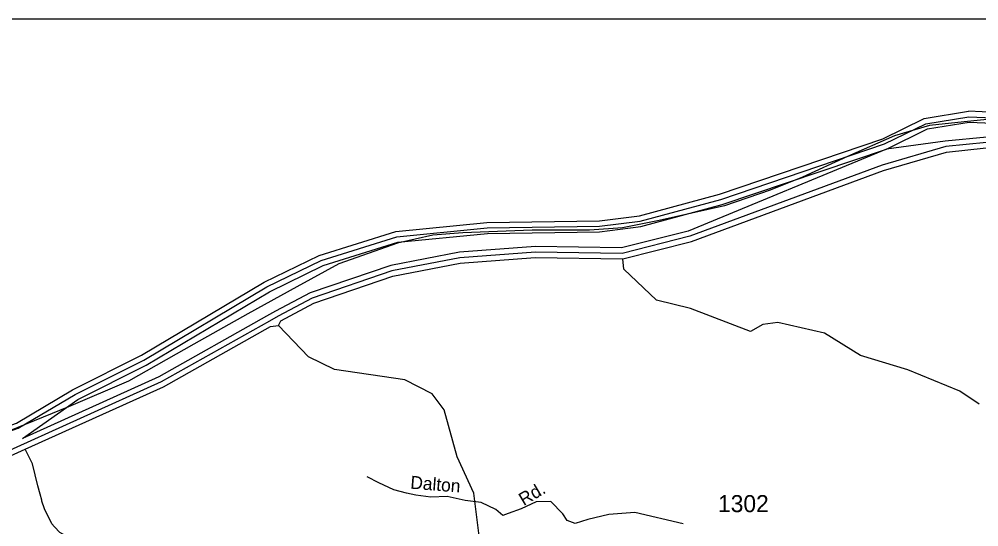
# Model space of a CAD drawing. Extents: x 1547597 to 1699558, y 810033 to 920809.
# Drawn here: x 1557719 to 1564751, y 862375 to 866094 of the extents above; entities that cross this region are included whole.
import ezdxf

# ---------------------------------------------------------------- set-up
doc = ezdxf.new("R2010")
doc.units = 0
for name, color, linetype in [('Exist Boundary Political CountyLine', 7, 'Continuous'), ('Exist Hydrographic Bay Label', 7, 'Continuous'), ('Exist Hydrographic Buffer Line', 7, 'Continuous'), ('Exist Hydrographic Misc Water Feature', 7, 'Continuous'), ('Exist Road Non-System Type 51', 7, 'Continuous'), ('Exist Road Non-System Type 51 Label', 7, 'Continuous'), ('Exist Road Secondary Type 51 Number Label', 7, 'Continuous'), ('Map Preparation Inset Cut Line', 7, 'Continuous')]:
    doc.layers.add(name, color=color, linetype=linetype)

msp = doc.modelspace()

# ---------------------------------------------------------------- linework, layer by layer
at = {"layer": 'Exist Boundary Political CountyLine'}
msp.add_lwpolyline([(1564859.5, 865364.2), (1564643.7, 865342.6), (1564390.2, 865315.6), (1564134.1, 865240), (1563788.9, 865088.9), (1563459.9, 864937.8), (1563222.6, 864840.7), (1562888.2, 864727.3), (1562408.1, 864619.4), (1562141.2, 864565.4), (1561898.5, 864549.2), (1561477.8, 864549.2), (1560970.8, 864527.6), (1560749.7, 864511.4), (1560490.8, 864452.1), (1560062, 864301), (1559754.6, 864133.7), (1559393.2, 863934), (1558999.5, 863712.7), (1558519.5, 863442.8), (1558079.9, 863253.9), (1557389.5, 862973.3)], dxfattribs=at)
at = {"layer": 'Exist Hydrographic Bay Label'}
for points in [[(1556996.1, 862886.1), (1557698.3, 863134.6), (1558110.4, 863379), (1558614.3, 863631.5), (1559514.4, 864168), (1559917.4, 864363.3), (1560478.3, 864539.2), (1561146.4, 864604.4), (1561971.4, 864617.2), (1562264.3, 864653.9), (1562850.4, 864812.7), (1564048.4, 865218.5), (1564350.4, 865366.7), (1564676.4, 865419.2)], [(1566622.4, 865090.9), (1566199.4, 865230.8), (1564976.4, 865406.6), (1564676.4, 865419.2)], [(1562142.3, 864338), (1562645.4, 864465.6), (1564053.4, 864985.4), (1564513.4, 865120.5), (1564805.5, 865150.6), (1565538.4, 865096.5), (1566021.4, 865014.5), (1566627.4, 864831.5), (1566933.4, 864703.7), (1567249.5, 864654.7)], [(1559618.4, 863850.7), (1559635.4, 863883.2), (1559878.4, 864012.9), (1560456.4, 864211.3), (1560950.4, 864306.3), (1561501.3, 864347.6), (1562142.3, 864338)], [(1556991.7, 862594.6), (1557763.1, 862944.2), (1558777.3, 863401.5), (1559559.4, 863842.1), (1559618.4, 863850.7)]]:
    msp.add_lwpolyline(points, dxfattribs=at)
at = {"layer": 'Exist Hydrographic Buffer Line'}
for points in [[(1554059.7, 858769.8), (1554247.2, 859325.4), (1554330.7, 859788.9), (1554378.2, 860681.4), (1554434.9, 861194.1), (1554752.2, 861646), (1555068.1, 861968.2), (1555422.7, 862176.9), (1556811.9, 862793.3), (1557006.9, 862847.6), (1557711.7, 863096.8), (1558129.6, 863343.8), (1558632.3, 863595.7), (1559533.4, 864132.7), (1559932.2, 864326), (1560486.3, 864499.8), (1561148.7, 864564.4), (1561972, 864577.2), (1562269.4, 864614.2), (1562860.8, 864774), (1564061.2, 865180.6), (1564362.7, 865328.2), (1564678.7, 865379.2), (1564972.7, 865366.7)], [(1564074, 865142.7), (1564374.9, 865289.6), (1564681.1, 865339), (1564969, 865326.9), (1566181, 865152.6), (1566573.8, 865022.7), (1566658.3, 864905.3)], [(1566658.3, 864905.3), (1566044.6, 865091.1), (1565551.8, 865175.3), (1564811.3, 865230.4), (1564505.2, 865200), (1564074, 865142.7)], [(1564808.4, 865190.5), (1564509.3, 865160.3), (1564042.1, 865023.7), (1562633.5, 864503.9), (1562137.6, 864378.1), (1561502, 864387.6), (1560947.4, 864346.2), (1560448.8, 864250.5), (1559865.3, 864050.7), (1559616.5, 863918.5), (1559553.7, 863881.7), (1558759.3, 863437.2), (1556976.1, 862631.5), (1556602.3, 862481.2), (1555816.9, 862071.9), (1555368.9, 861804.1), (1554969.4, 861507.8), (1554817.8, 861330.5), (1554702, 861115.7), (1554590.4, 860631.9), (1554524.4, 859685.5), (1554494.9, 859382.7), (1554017.4, 857997.5)], [(1564074, 865142.7), (1562621.6, 864542.1), (1562132.9, 864418.2), (1561502.6, 864427.6), (1560944.4, 864386.1), (1560441.3, 864289.8), (1559852.4, 864088.6), (1559597.7, 863953.7), (1559532, 863917.2), (1558741.1, 863473), (1557742, 863021.5)], [(1557742, 863021.5), (1558148.7, 863308.7), (1558650.2, 863559.9), (1559552.4, 864097.6), (1559946.9, 864288.8), (1560494.3, 864460.3), (1561150.9, 864524.4), (1561972.7, 864537.2), (1562274.3, 864574.5), (1562871.3, 864735.5), (1564074, 865142.7)]]:
    msp.add_lwpolyline(points, dxfattribs=at)
at = {"layer": 'Exist Hydrographic Misc Water Feature'}
for points in [[(1564753.4, 863274), (1564613.4, 863368.7), (1564231.4, 863524.2), (1563883.4, 863629.8), (1563619.4, 863792.7), (1563278.4, 863871.8), (1563169.4, 863857.6), (1563077.4, 863806.9), (1562637.4, 863973.4), (1562388.4, 864034.2), (1562150.4, 864262.2), (1562142.3, 864338)], [(1561273.4, 861900), (1561282.4, 861926.2), (1561159.4, 862033.6), (1561110.4, 862152.9), (1561050.3, 862620.2), (1560929.4, 862888.6), (1560834.4, 863231.8), (1560744.4, 863348.6), (1560545.4, 863451.2), (1560030.4, 863527.2), (1559839.4, 863619.7), (1559618.4, 863850.7)], [(1558263.6, 862114), (1558236.1, 862158.4), (1558193.8, 862210.2), (1558157.2, 862247.3), (1558149.2, 862249.4), (1558133.4, 862265.6), (1558117.5, 862275.8), (1558016.2, 862333.1), (1557976.7, 862373.5), (1557959, 862397.7), (1557904.2, 862506.4), (1557884.9, 862562.6), (1557885.7, 862569.6), (1557873.6, 862614.7), (1557854.3, 862674.9), (1557816.2, 862835.4), (1557763.1, 862944.2)]]:
    msp.add_lwpolyline(points, dxfattribs=at)
at = {"layer": 'Exist Road Non-System Type 51'}
for points in [[(1560736.1, 862593), (1560626.1, 862606.7), (1560556.4, 862621.7), (1560464.6, 862644.9), (1560355.4, 862696.6), (1560270, 862741.9)], [(1562585.2, 862395.4), (1562229.8, 862479.8), (1562039.2, 862465.1), (1561885.3, 862428.4), (1561793.7, 862399.1), (1561735.1, 862421.1), (1561702.1, 862468.8), (1561614.2, 862560.5), (1561507.9, 862556.8), (1561398, 862505.5), (1561302.7, 862472.5), (1561262.4, 862457.8), (1561211.1, 862501.8), (1561104.8, 862553.1), (1560987.6, 862567.8), (1560855.6, 862597.1), (1560736.1, 862593)]]:
    msp.add_lwpolyline(points, dxfattribs=at)
at = {"layer": 'Map Preparation Inset Cut Line'}
msp.add_lwpolyline([(1571208, 866094.1), (1551164.8, 866094.1), (1551164.8, 836614), (1571208, 836614)], close=True, dxfattribs=at)

# ---------------------------------------------------------------- texts
at = {"layer": 'Exist Road Non-System Type 51 Label'}
for s, rotation, p in [('Dalton', 355.43839, (1560582.7, 862654.6)), ('Rd.', 30.70873, (1561415.8, 862526))]:
    msp.add_text(s, height=95, rotation=rotation, dxfattribs=at).set_placement(p)
at = {"layer": 'Exist Road Secondary Type 51 Number Label'}
msp.add_text('1302', height=125, dxfattribs=at).set_placement((1562840.1, 862482.1))

doc.saveas('drawing.dxf')
